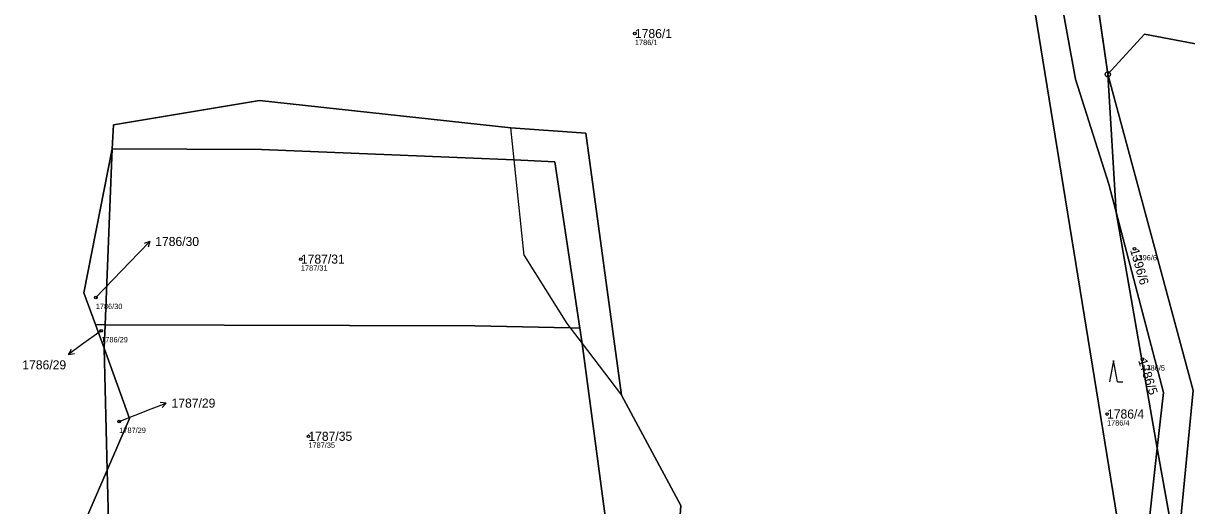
# Model space of a CAD drawing. Extents: x -762274 to -759271, y -1061928 to -1059060.
# Drawn here: x -760664.6 to -760446.5, y -1060756.2 to -1060665.7 of the extents above; entities that cross this region are included whole.
import ezdxf

# ---------------------------------------------------------------- set-up
doc = ezdxf.new("R2010")
doc.units = 0
for name, color, linetype in [('Definiční body', 7, 'Continuous'), ('Hranice parcel', 7, 'Continuous'), ('Parcelní čísla', 7, 'Continuous'), ('Polygon parcely', 7, 'Continuous'), ('Pop  PČ popisy', 7, 'Continuous'), ('Vnitřní kresba', 7, 'Continuous'), ('Značky bodu BP', 7, 'Continuous'), ('Značky kultur', 7, 'Continuous')]:
    doc.layers.add(name, color=color, linetype=linetype)

msp = doc.modelspace()

# ---------------------------------------------------------------- linework, layer by layer
at = {"layer": 'Definiční body'}
for centre in [(-760549.9, -1060667.65), (-760456.27, -1060708.01), (-760612.51, -1060709.94), (-760650.96, -1060717.14), (-760649.94, -1060723.38), (-760454.78, -1060728.69), (-760461.41, -1060738.98), (-760646.56, -1060740.37), (-760611.11, -1060743.16)]:
    msp.add_circle(centre, 0.25, dxfattribs=at)
at = {"layer": 'Hranice parcel'}
for p, q in [((-760465.21, -1060648.07), (-760461.25, -1060675.28)), ((-760459.72, -1060701.11), (-760461.25, -1060675.28)), ((-760649.23, -1060722.23), (-760647.87, -1060689.23)), ((-760452, -1060745.41), (-760459.72, -1060701.11)), ((-760649.41, -1060726.62), (-760651.01, -1060722.22)), ((-760649.23, -1060722.23), (-760651.01, -1060722.22)), ((-760649.41, -1060726.62), (-760649.23, -1060722.23)), ((-760648.82, -1060749.52), (-760649.41, -1060726.62)), ((-760452, -1060745.41), (-760448.71, -1060763.79)), ((-760659.92, -1060775.18), (-760648.82, -1060749.52))]:
    msp.add_line(p, q, dxfattribs=at)
for points in [[(-760457.17, -1060772.76), (-760478.08, -1060644.05), (-760496.72, -1060617.74)], [(-760496.72, -1060617.74), (-760484.38, -1060628.45), (-760480.8, -1060633.65), (-760475.84, -1060639.65), (-760472.28, -1060649.1), (-760467.33, -1060676.17), (-760461.1, -1060695.86), (-760459.72, -1060701.11)], [(-760461.25, -1060675.28), (-760454.37, -1060667.76), (-760440.52, -1060670.4), (-760419.75, -1060685.18), (-760407.61, -1060684.6)], [(-760461.25, -1060675.28), (-760456.14, -1060694.25), (-760445.27, -1060734.58), (-760447.84, -1060761.09), (-760448.71, -1060763.79)], [(-760647.87, -1060689.23), (-760647.66, -1060684.73), (-760620.28, -1060680.21), (-760573.15, -1060685.35), (-760559.09, -1060686.31), (-760552.44, -1060735.45), (-760541.32, -1060756.11), (-760542.23, -1060769.36), (-760544.36, -1060781.06), (-760547.31, -1060794.08), (-760548.13, -1060806.27), (-760545.12, -1060829.31)], [(-760651.01, -1060722.22), (-760653.17, -1060716.27), (-760647.87, -1060689.23)], [(-760560.2, -1060722.89), (-760564.89, -1060691.68), (-760572.53, -1060691.31), (-760619.88, -1060689.37), (-760647.87, -1060689.23)], [(-760452, -1060745.41), (-760450.83, -1060734.93), (-760459.72, -1060701.11)], [(-760649.23, -1060722.23), (-760626.91, -1060722.33), (-760579.92, -1060722.43), (-760562.03, -1060722.85), (-760560.2, -1060722.89)], [(-760555.2, -1060759.99), (-760559.81, -1060725.76), (-760560.2, -1060722.89)], [(-760648.82, -1060749.52), (-760644.62, -1060739.79), (-760649.41, -1060726.62)], [(-760457.17, -1060772.76), (-760453.71, -1060760.83), (-760452, -1060745.41)], [(-760651.54, -1060774.48), (-760648.4, -1060766.16), (-760648.82, -1060749.52)]]:
    msp.add_lwpolyline(points, dxfattribs=at)
at = {"layer": 'Polygon parcely'}
for points in [[(-760452, -1060745.41), (-760459.72, -1060701.11), (-760461.1, -1060695.86), (-760467.33, -1060676.17), (-760472.28, -1060649.1), (-760475.84, -1060639.65), (-760480.8, -1060633.65), (-760484.38, -1060628.45), (-760496.72, -1060617.74), (-760478.08, -1060644.05), (-760457.17, -1060772.76), (-760453.71, -1060760.83)], [(-760423.99, -1060637.55), (-760428.47, -1060638.27), (-760465.21, -1060648.07), (-760461.25, -1060675.28), (-760454.37, -1060667.76), (-760440.52, -1060670.4), (-760419.75, -1060685.18), (-760407.61, -1060684.6)], [(-760369.26, -1060832.26), (-760340.93, -1060833.61), (-760341.51, -1060822.49), (-760343.76, -1060763.15), (-760345.57, -1060733.19), (-760370.34, -1060728.8), (-760389.23, -1060662.73), (-760398.94, -1060663.56), (-760401.62, -1060684.16), (-760407.61, -1060684.6), (-760419.75, -1060685.18), (-760440.52, -1060670.4), (-760454.37, -1060667.76), (-760461.25, -1060675.28), (-760456.14, -1060694.25), (-760445.27, -1060734.58), (-760447.84, -1060761.09), (-760448.71, -1060763.79), (-760447, -1060773.36), (-760452.97, -1060781.71), (-760398.61, -1060814.25)], [(-760448.71, -1060763.79), (-760447.84, -1060761.09), (-760445.27, -1060734.58), (-760456.14, -1060694.25), (-760461.25, -1060675.28), (-760459.72, -1060701.11), (-760450.83, -1060734.93), (-760452, -1060745.41)], [(-760647.87, -1060689.23), (-760653.17, -1060716.27), (-760651.01, -1060722.22), (-760649.23, -1060722.23)], [(-760560.2, -1060722.89), (-760564.89, -1060691.68), (-760572.53, -1060691.31), (-760619.88, -1060689.37), (-760647.87, -1060689.23), (-760649.23, -1060722.23), (-760626.91, -1060722.33), (-760579.92, -1060722.43), (-760562.03, -1060722.85)], [(-760450.83, -1060734.93), (-760459.72, -1060701.11), (-760452, -1060745.41)], [(-760559.81, -1060725.76), (-760560.2, -1060722.89), (-760562.03, -1060722.85), (-760579.92, -1060722.43), (-760626.91, -1060722.33), (-760649.23, -1060722.23), (-760649.41, -1060726.62), (-760644.62, -1060739.79), (-760648.82, -1060749.52), (-760648.4, -1060766.16), (-760651.54, -1060774.48), (-760555.2, -1060759.99)], [(-760649.23, -1060722.23), (-760651.01, -1060722.22), (-760649.41, -1060726.62)], [(-760644.62, -1060739.79), (-760649.41, -1060726.62), (-760648.82, -1060749.52)], [(-760648.4, -1060766.16), (-760648.82, -1060749.52), (-760659.92, -1060775.18), (-760651.54, -1060774.48)]]:
    msp.add_lwpolyline(points, close=True, dxfattribs=at)
for points in [[(-760457.17, -1060772.76), (-760478.08, -1060644.05)], [(-760472.28, -1060649.1), (-760467.33, -1060676.17), (-760461.1, -1060695.86), (-760459.72, -1060701.11), (-760461.25, -1060675.28), (-760465.21, -1060648.07)], [(-760659.92, -1060775.18), (-760648.82, -1060749.52), (-760649.41, -1060726.62), (-760651.01, -1060722.22), (-760653.17, -1060716.27), (-760647.87, -1060689.23), (-760647.66, -1060684.73), (-760620.28, -1060680.21), (-760573.15, -1060685.35), (-760559.09, -1060686.31), (-760552.44, -1060735.45), (-760541.32, -1060756.11), (-760542.23, -1060769.36)], [(-760542.23, -1060769.36), (-760541.32, -1060756.11), (-760552.44, -1060735.45), (-760559.09, -1060686.31), (-760573.15, -1060685.35), (-760620.28, -1060680.21), (-760647.66, -1060684.73), (-760647.87, -1060689.23), (-760619.88, -1060689.37), (-760572.53, -1060691.31), (-760564.89, -1060691.68), (-760560.2, -1060722.89), (-760559.81, -1060725.76), (-760555.2, -1060759.99)], [(-760448.71, -1060763.79), (-760452, -1060745.41), (-760453.71, -1060760.83)]]:
    msp.add_lwpolyline(points, dxfattribs=at)
at = {"layer": 'Pop  PČ popisy'}
for p, q in [((-760642.9, -1060708.79), (-760640.82, -1060706.63)), ((-760640.82, -1060706.63), (-760641.87, -1060707)), ((-760640.82, -1060706.63), (-760641.15, -1060707.7)), ((-760650.96, -1060717.14), (-760642.9, -1060708.79)), ((-760649.94, -1060723.38), (-760653.62, -1060726.03)), ((-760653.62, -1060726.03), (-760656.05, -1060727.79)), ((-760656.05, -1060727.79), (-760655.53, -1060726.8)), ((-760656.05, -1060727.79), (-760654.94, -1060727.61)), ((-760646.56, -1060740.37), (-760640.56, -1060738.03)), ((-760640.56, -1060738.03), (-760637.76, -1060736.96)), ((-760637.76, -1060736.96), (-760638.87, -1060736.85)), ((-760637.76, -1060736.96), (-760638.51, -1060737.78))]:
    msp.add_line(p, q, dxfattribs=at)
at = {"layer": 'Vnitřní kresba'}
for p, q in [((-760572.53, -1060691.31), (-760573.15, -1060685.35)), ((-760570.67, -1060709.28), (-760572.53, -1060691.31)), ((-760570.67, -1060709.28), (-760562.69, -1060721.98)), ((-760562.69, -1060721.98), (-760562.03, -1060722.85)), ((-760562.03, -1060722.85), (-760559.81, -1060725.76)), ((-760559.81, -1060725.76), (-760552.44, -1060735.45))]:
    msp.add_line(p, q, dxfattribs=at)
at = {"layer": 'Značky bodu BP'}
for radius in [0.5, 0.0303]:
    msp.add_circle((-760461.25, -1060675.28), radius, dxfattribs=at)
at = {"layer": 'Značky kultur'}
for p, q in [((-760460.18, -1060728.95), (-760460.93, -1060732.95)), ((-760459.43, -1060732.95), (-760460.18, -1060728.95)), ((-760459.43, -1060732.95), (-760458.43, -1060732.95))]:
    msp.add_line(p, q, dxfattribs=at)

# ---------------------------------------------------------------- texts
at = {"layer": 'Definiční body'}
for s, p in [('1786/1', (-760549.9, -1060669.81)), ('1396/6', (-760456.27, -1060710.17)), ('1787/31', (-760612.51, -1060712.1)), ('1786/30', (-760650.96, -1060719.3)), ('1786/29', (-760649.94, -1060725.54)), ('1786/5', (-760454.78, -1060730.85)), ('1786/4', (-760461.41, -1060741.14)), ('1787/29', (-760646.56, -1060742.53)), ('1787/35', (-760611.11, -1060745.32))]:
    msp.add_text(s, height=1, dxfattribs=at).set_placement(p)
at = {"layer": 'Parcelní čísla'}
for s, p in [('1786/1', (-760549.9, -1060668.5)), ('1786/30', (-760639.82, -1060707.48)), ('1787/31', (-760612.51, -1060710.79)), ('1786/29', (-760664.73, -1060730.61)), ('1787/29', (-760636.76, -1060737.79)), ('1786/4', (-760461.41, -1060739.83)), ('1787/35', (-760611.11, -1060744.01))]:
    msp.add_text(s, height=1.7, dxfattribs=at).set_placement(p)
for s, rotation, p in [('1396/6', 286, (-760457.09, -1060708.24)), ('1786/5', 288, (-760455.59, -1060728.95))]:
    msp.add_text(s, height=1.7, rotation=rotation, dxfattribs=at).set_placement(p)

doc.saveas('drawing.dxf')
